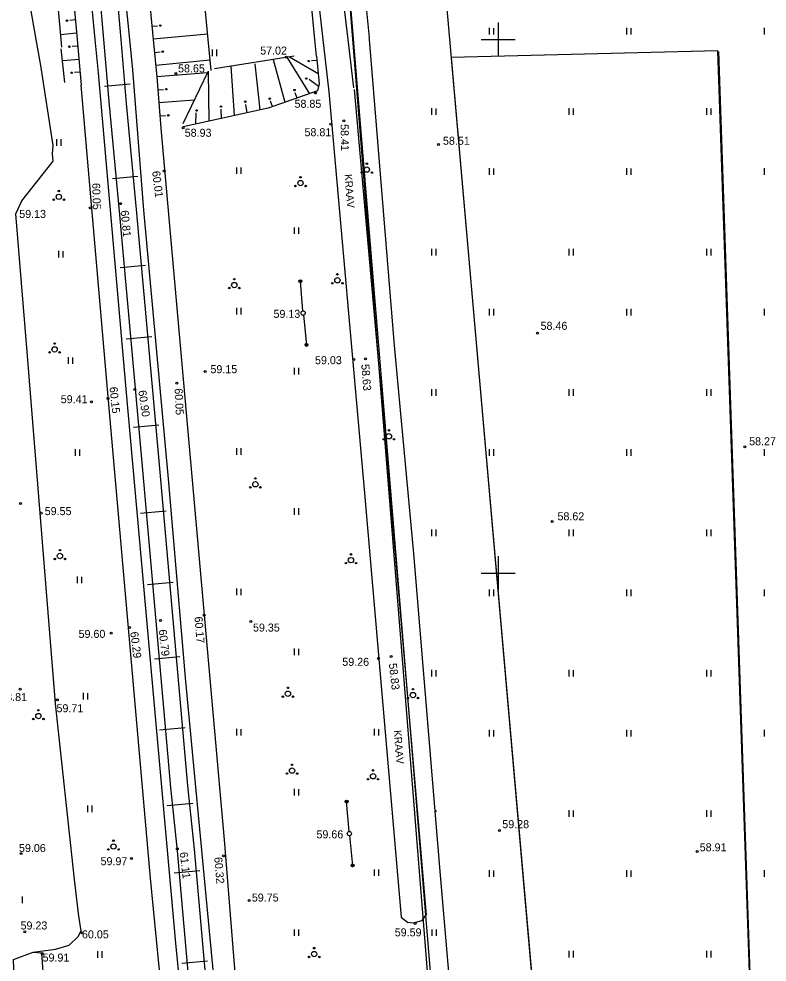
# Model space of a CAD drawing. Extents: x 9156 to 9809, y 2728 to 4000.
# Drawn here: x 9305.1 to 9375.2, y 3413.6 to 3501.9 of the extents above; entities that cross this region are included whole.
import ezdxf

# ---------------------------------------------------------------- set-up
doc = ezdxf.new("R2010")
doc.units = 0
for name, color, linetype in [('Level 1', 7, 'Continuous'), ('Level 11', 7, 'Continuous'), ('Level 54', 7, 'Continuous'), ('Level 58', 7, 'Continuous'), ('Level 6', 7, 'Continuous'), ('Level 7', 7, 'Continuous')]:
    doc.layers.add(name, color=color, linetype=linetype)

# ---------------------------------------------------------------- blocks, each defined once
blk = doc.blocks.new('KKOL')
at = {"layer": 'Level 58'}
for p, q in [((0, 1.59349), (0, -1.5935)), ((-1.5935, 0), (1.59349, 0))]:
    blk.add_line(p, q, dxfattribs=at)

msp = doc.modelspace()

# ---------------------------------------------------------------- linework, layer by layer
at = {"layer": 'Level 1'}
msp.add_line((9347.38, 3362.85), (9317.65, 3734.12), dxfattribs=at)
msp.add_line((9347.38, 3362.85), (9317.65, 3734.12), dxfattribs=at)
at = {"layer": 'Level 11'}
msp.add_lwpolyline([(9370.591, 3498.938), (9345.6, 3498.322), (9356.379, 3375.349), (9374.345, 3389.032)], close=True, dxfattribs=at)
msp.add_lwpolyline([(9370.591, 3498.938), (9345.6, 3498.322), (9356.379, 3375.349), (9374.345, 3389.032)], close=True, dxfattribs=at)
at = {"layer": 'Level 54'}
for p, q in [((9332.835, 3500), (9330.649, 3521.647)), ((9312.246, 3500), (9310.347, 3519.383)), ((9337.17, 3507.31), (9337.915, 3500.186)), ((9306.721, 3500), (9305.937, 3504.372)), ((9310.381, 3501.829), (9309.858, 3501.781)), ((9350, 3501.593), (9350, 3500)), ((9350, 3501.593), (9350, 3500)), ((9308.982, 3500.471), (9310.492, 3500.608)), ((9317.564, 3501.234), (9318.088, 3501.284)), ((9349.153, 3501.083), (9349.153, 3500.462)), ((9349.559, 3501.071), (9349.559, 3500.462)), ((9350, 3501.25), (9350, 3498.75)), ((9362.035, 3501.083), (9362.035, 3500.462)), ((9362.44, 3501.071), (9362.44, 3500.462)), ((9374.916, 3501.083), (9374.916, 3500.462)), ((9307.156, 3497.571), (9306.721, 3500)), ((9312.552, 3496.878), (9312.246, 3500)), ((9322.78, 3500.502), (9317.681, 3500.014)), ((9332.992, 3498.441), (9332.835, 3500)), ((9337.93, 3500), (9337.915, 3500.186)), ((9340.291, 3471.323), (9337.93, 3500)), ((9348.407, 3500), (9351.593, 3500)), ((9348.407, 3500), (9351.593, 3500)), ((9348.407, 3500), (9351.593, 3500)), ((9348.407, 3500), (9351.593, 3500)), ((9348.75, 3500), (9351.25, 3500)), ((9350, 3500), (9350, 3498.407)), ((9350, 3500), (9350, 3498.407)), ((9309.022, 3499.108), (9309.358, 3495.959)), ((9310.603, 3499.388), (9310.079, 3499.34)), ((9317.798, 3498.794), (9318.322, 3498.844)), ((9323.207, 3499.07), (9323.207, 3498.45)), ((9323.612, 3499.058), (9323.612, 3498.45)), ((9309.208, 3498.031), (9310.714, 3498.167)), ((9323.01, 3498.062), (9317.915, 3497.574)), ((9330.876, 3498.443), (9323.408, 3497.264)), ((9328.931, 3498.136), (9330.005, 3494.113)), ((9330.209, 3498.337), (9332.322, 3494.913)), ((9330.449, 3498.375), (9333.136, 3496.812)), ((9333.028, 3498.033), (9332.504, 3497.987)), ((9315.741, 3497.169), (9316.782, 3484.026)), ((9324.95, 3497.507), (9325.269, 3492.876)), ((9327.199, 3497.72), (9327.663, 3493.402)), ((9310.824, 3496.947), (9310.301, 3496.899)), ((9315.153, 3467.26), (9312.552, 3496.878)), ((9322.766, 3496.888), (9318.016, 3496.504)), ((9322.801, 3496.96), (9320.45, 3492.093)), ((9322.839, 3497.036), (9322.875, 3492.35)), ((9333.163, 3495.596), (9332.279, 3496.237)), ((9313.395, 3467.254), (9310.935, 3495.726)), ((9313.116, 3495.639), (9315.515, 3495.857)), ((9318.115, 3495.283), (9318.639, 3495.325)), ((9331.164, 3494.513), (9330.992, 3495.01)), ((9321.53, 3494.329), (9318.214, 3494.061)), ((9326.466, 3493.139), (9326.365, 3493.918)), ((9328.847, 3493.713), (9328.675, 3494.21)), ((9343.748, 3493.551), (9343.748, 3492.931)), ((9344.153, 3493.54), (9344.153, 3492.931)), ((9356.629, 3493.551), (9356.629, 3492.931)), ((9357.035, 3493.54), (9357.035, 3492.931)), ((9369.511, 3493.551), (9369.511, 3492.931)), ((9369.916, 3493.54), (9369.916, 3492.931)), ((9318.312, 3492.84), (9318.836, 3492.882)), ((9321.678, 3492.088), (9321.701, 3493.119)), ((9324.072, 3492.613), (9324.052, 3493.461)), ((9318.406, 3491.677), (9324.333, 3425.041)), ((9308.609, 3490.667), (9308.609, 3490.047)), ((9309.014, 3490.656), (9309.014, 3490.047)), ((9325.49, 3488.021), (9325.49, 3487.401)), ((9325.895, 3488.01), (9325.895, 3487.401)), ((9349.153, 3487.931), (9349.153, 3487.311)), ((9349.559, 3487.92), (9349.559, 3487.311)), ((9362.035, 3487.931), (9362.035, 3487.311)), ((9362.44, 3487.92), (9362.44, 3487.311)), ((9374.916, 3487.931), (9374.916, 3487.311)), ((9313.851, 3486.963), (9316.25, 3487.181)), ((9316.782, 3484.026), (9319.081, 3458.856)), ((9330.895, 3482.401), (9330.895, 3481.781)), ((9331.301, 3482.39), (9331.301, 3481.781)), ((9343.748, 3480.4), (9343.748, 3479.78)), ((9344.153, 3480.389), (9344.153, 3479.78)), ((9356.629, 3480.4), (9356.629, 3479.78)), ((9357.035, 3480.389), (9357.035, 3479.78)), ((9369.511, 3480.4), (9369.511, 3479.78)), ((9369.916, 3480.389), (9369.916, 3479.78)), ((9308.812, 3480.19), (9308.812, 3479.57)), ((9309.218, 3480.178), (9309.218, 3479.57)), ((9314.571, 3478.636), (9316.97, 3478.853)), ((9331.708, 3474.575), (9331.47, 3477.365)), ((9325.49, 3474.87), (9325.49, 3474.25)), ((9325.895, 3474.859), (9325.895, 3474.25)), ((9331.746, 3474.177), (9332.036, 3471.392)), ((9349.153, 3474.78), (9349.153, 3474.16)), ((9349.559, 3474.769), (9349.559, 3474.16)), ((9362.035, 3474.78), (9362.035, 3474.16)), ((9362.44, 3474.769), (9362.44, 3474.16)), ((9374.916, 3474.78), (9374.916, 3474.16)), ((9315.137, 3471.964), (9317.536, 3472.182)), ((9342.11, 3451.855), (9340.291, 3471.323)), ((9309.696, 3470.236), (9309.696, 3469.615)), ((9310.101, 3470.224), (9310.101, 3469.615)), ((9330.895, 3469.25), (9330.895, 3468.63)), ((9331.301, 3469.238), (9331.301, 3468.63)), ((9317.43, 3421.427), (9313.395, 3467.254)), ((9319.801, 3415.365), (9315.153, 3467.26)), ((9343.748, 3467.249), (9343.748, 3466.629)), ((9344.153, 3467.238), (9344.153, 3466.629)), ((9356.629, 3467.249), (9356.629, 3466.629)), ((9357.035, 3467.238), (9357.035, 3466.629)), ((9369.511, 3467.249), (9369.511, 3466.629)), ((9369.916, 3467.238), (9369.916, 3466.629)), ((9315.819, 3463.675), (9318.218, 3463.892)), ((9310.362, 3461.614), (9310.362, 3460.994)), ((9310.767, 3461.603), (9310.767, 3460.994)), ((9325.49, 3461.719), (9325.49, 3461.098)), ((9325.895, 3461.707), (9325.895, 3461.098)), ((9349.153, 3461.629), (9349.153, 3461.009)), ((9349.559, 3461.617), (9349.559, 3461.009)), ((9362.035, 3461.629), (9362.035, 3461.009)), ((9362.44, 3461.617), (9362.44, 3461.009)), ((9374.916, 3461.629), (9374.916, 3461.009)), ((9319.081, 3458.856), (9320.706, 3439.873)), ((9316.499, 3455.645), (9318.898, 3455.863)), ((9330.895, 3456.098), (9330.895, 3455.478)), ((9331.301, 3456.087), (9331.301, 3455.478)), ((9343.748, 3454.098), (9343.748, 3453.477)), ((9344.153, 3454.086), (9344.153, 3453.477)), ((9356.629, 3454.098), (9356.629, 3453.477)), ((9357.035, 3454.086), (9357.035, 3453.477)), ((9369.511, 3454.098), (9369.511, 3453.477)), ((9369.916, 3454.086), (9369.916, 3453.477)), ((9344.535, 3422.433), (9342.11, 3451.855)), ((9350, 3451.25), (9350, 3448.75)), ((9310.566, 3449.683), (9310.566, 3449.063)), ((9310.971, 3449.672), (9310.971, 3449.063)), ((9348.75, 3450), (9351.25, 3450)), ((9317.144, 3448.953), (9319.543, 3449.171)), ((9325.49, 3448.567), (9325.49, 3447.947)), ((9325.895, 3448.556), (9325.895, 3447.947)), ((9349.153, 3448.477), (9349.153, 3447.857)), ((9349.559, 3448.466), (9349.559, 3447.857)), ((9362.035, 3448.477), (9362.035, 3447.857)), ((9362.44, 3448.466), (9362.44, 3447.857)), ((9374.916, 3448.477), (9374.916, 3447.857)), ((9330.895, 3442.947), (9330.895, 3442.327)), ((9331.301, 3442.936), (9331.301, 3442.327)), ((9317.788, 3441.995), (9320.187, 3442.213)), ((9343.748, 3440.946), (9343.748, 3440.326)), ((9344.153, 3440.935), (9344.153, 3440.326)), ((9356.629, 3440.946), (9356.629, 3440.326)), ((9357.035, 3440.935), (9357.035, 3440.326)), ((9369.511, 3440.946), (9369.511, 3440.326)), ((9369.916, 3440.935), (9369.916, 3440.326)), ((9320.706, 3439.873), (9325.241, 3391.909)), ((9311.109, 3438.796), (9311.109, 3438.176)), ((9311.515, 3438.785), (9311.515, 3438.176)), ((9318.28, 3435.326), (9320.679, 3435.543)), ((9325.49, 3435.416), (9325.49, 3434.796)), ((9325.895, 3435.405), (9325.895, 3434.796)), ((9338.371, 3435.416), (9338.371, 3434.796)), ((9338.777, 3435.405), (9338.777, 3434.796)), ((9349.153, 3435.326), (9349.153, 3434.706)), ((9349.559, 3435.315), (9349.559, 3434.706)), ((9362.035, 3435.326), (9362.035, 3434.706)), ((9362.44, 3435.315), (9362.44, 3434.706)), ((9374.916, 3435.326), (9374.916, 3434.706)), ((9330.895, 3429.796), (9330.895, 3429.176)), ((9331.301, 3429.785), (9331.301, 3429.176)), ((9311.517, 3428.249), (9311.517, 3427.629)), ((9311.923, 3428.238), (9311.923, 3427.629)), ((9319, 3428.253), (9321.399, 3428.471)), ((9336.037, 3425.821), (9335.799, 3428.61)), ((9344.153, 3427.784), (9344.153, 3427.64)), ((9356.629, 3427.795), (9356.629, 3427.175)), ((9357.035, 3427.784), (9357.035, 3427.175)), ((9369.511, 3427.795), (9369.511, 3427.175)), ((9369.916, 3427.784), (9369.916, 3427.175)), ((9336.074, 3425.422), (9336.364, 3422.637)), ((9319.644, 3421.927), (9322.043, 3422.144)), ((9338.371, 3422.265), (9338.371, 3421.645)), ((9338.777, 3422.253), (9338.777, 3421.645)), ((9346.354, 3401.444), (9344.535, 3422.433)), ((9349.153, 3422.175), (9349.153, 3421.555)), ((9349.559, 3422.164), (9349.559, 3421.555)), ((9362.035, 3422.175), (9362.035, 3421.555)), ((9362.44, 3422.164), (9362.44, 3421.555)), ((9374.916, 3422.175), (9374.916, 3421.555)), ((9321.743, 3377.525), (9317.43, 3421.427)), ((9305.397, 3419.716), (9305.397, 3419.107)), ((9330.895, 3416.645), (9330.895, 3416.025)), ((9331.301, 3416.633), (9331.301, 3416.025)), ((9343.777, 3416.645), (9343.777, 3416.025)), ((9344.183, 3416.633), (9344.183, 3416.025)), ((9322.659, 3385.598), (9319.801, 3415.365)), ((9312.469, 3414.614), (9312.469, 3413.994)), ((9312.874, 3414.603), (9312.874, 3413.994)), ((9356.629, 3414.644), (9356.629, 3414.024)), ((9357.035, 3414.632), (9357.035, 3414.024)), ((9369.511, 3414.644), (9369.511, 3414.024)), ((9369.916, 3414.632), (9369.916, 3414.024)), ((9320.364, 3413.485), (9322.763, 3413.703))]:
    msp.add_line(p, q, dxfattribs=at)
for points in [[(9291.142, 3750), (9292.509, 3734.326), (9298.237, 3671.484), (9304.697, 3595.661), (9311.403, 3518.763), (9313.026, 3500)], [(9292.749, 3750), (9294.103, 3734.468), (9299.832, 3671.625), (9306.292, 3595.799), (9312.998, 3518.901), (9314.633, 3500)], [(9289.521, 3722.865), (9289.636, 3711.949), (9290.094, 3696.436), (9293.302, 3649.242), (9295.59, 3619.198), (9296.851, 3602.192), (9300.163, 3556.342), (9301.424, 3542.094), (9302.684, 3538.991), (9304.632, 3528.075), (9306.915, 3513.758), (9308.634, 3504.221), (9309.025, 3500)], [(9291.411, 3723.027), (9293.543, 3697.334), (9296.97, 3659.378), (9299.033, 3634.903), (9302.12, 3597.158), (9303.724, 3578.543), (9308.876, 3518.425), (9310.547, 3500)], [(9338.258, 3687.747), (9322.788, 3689.022), (9307.371, 3689.607), (9301.808, 3689.766), (9301.118, 3689.66), (9300.588, 3689.394), (9305.358, 3635.801), (9307.477, 3611.291), (9311.555, 3563.906), (9317.681, 3500)], [(9322.827, 3500), (9320.981, 3519.574), (9317.172, 3564.824), (9312.99, 3611.945), (9310.716, 3636.371), (9308.332, 3662.194), (9306.003, 3685.955), (9306.268, 3686.115), (9314.533, 3685.69)], [(9318.454, 3683.747), (9319.718, 3666.857), (9322.009, 3632.198), (9324.759, 3600.294), (9328.879, 3553.079), (9332.486, 3509.644), (9333.576, 3500)], [(9335.945, 3500), (9334.833, 3509.401), (9333.86, 3522.52), (9332.198, 3540.675), (9327.731, 3592.08), (9324.641, 3628.274), (9322.58, 3658.051), (9320.287, 3683.565)], [(9307.22, 3593.093), (9313.584, 3518.487), (9315.454, 3500)], [(9309.025, 3500), (9309.092, 3499.28)], [(9310.547, 3500), (9310.935, 3495.726)], [(9313.026, 3500), (9313.557, 3493.854)], [(9314.633, 3500), (9315.152, 3493.992)], [(9315.454, 3500), (9315.741, 3497.169)], [(9317.681, 3500), (9318.016, 3496.504)], [(9323.1, 3497.099), (9322.827, 3500)], [(9333.576, 3500), (9334.13, 3495.095)], [(9336.48, 3495.475), (9335.945, 3500)], [(9332.986, 3498.44), (9333.213, 3495.855), (9333.063, 3495.176), (9328.441, 3493.58), (9320.479, 3491.831)], [(9304.588, 3413.83), (9306.439, 3414.497), (9308.514, 3414.779), (9309.804, 3415.172), (9310.644, 3415.967), (9310.925, 3416.522), (9310.701, 3417.872), (9310.308, 3421.303), (9308.515, 3437.816), (9305.882, 3470.731), (9304.816, 3483.667), (9305.377, 3484.886), (9308.293, 3488.598), (9308.237, 3489.273), (9308.293, 3490.06), (9307.156, 3497.571)], [(9318.016, 3496.504), (9318.406, 3491.677)], [(9334.13, 3495.095), (9337.488, 3457.495), (9340.897, 3417.786)], [(9336.495, 3495.306), (9339.854, 3457.702), (9343.263, 3417.989)], [(9313.557, 3493.854), (9314.486, 3483.912), (9316.616, 3460.375), (9319.308, 3429.93), (9319.914, 3424.007), (9322.157, 3398.472), (9325.519, 3366.573), (9326.808, 3355.029)], [(9315.151, 3494.003), (9316.08, 3484.059), (9318.211, 3460.518), (9320.902, 3430.082), (9321.508, 3424.158), (9323.751, 3398.626), (9327.111, 3366.745), (9328.399, 3355.206)], [(9324.333, 3425.041), (9326.171, 3402.097), (9326.607, 3393.371), (9329.926, 3359.032)], [(9340.897, 3417.786), (9341.503, 3417.33), (9342.034, 3417.254), (9342.868, 3417.482), (9343.323, 3418.09)], [(9309.451, 3351.529), (9307.769, 3370.966), (9305.414, 3393.823), (9304.853, 3406.365), (9304.588, 3413.83), (9306.439, 3414.497), (9307.208, 3414.445), (9308.666, 3393.762), (9310.796, 3370.615), (9312.132, 3352.15)]]:
    msp.add_lwpolyline(points, dxfattribs=at)
for centre, radius in [((9309.603, 3501.766), 0.0683), ((9318.343, 3501.301), 0.0683), ((9309.824, 3499.325), 0.0683), ((9318.577, 3498.861), 0.0683), ((9330.146, 3498.345), 0.0909), ((9332.249, 3497.972), 0.0683), ((9310.046, 3496.884), 0.0683), ((9319.809, 3496.815), 0.0909), ((9332.022, 3496.343), 0.0683), ((9318.894, 3495.338), 0.0683), ((9330.916, 3495.254), 0.0683), ((9328.599, 3494.454), 0.0683), ((9332.885, 3494.985), 0.0909), ((9324.025, 3493.72), 0.0683), ((9326.306, 3494.17), 0.0683), ((9319.092, 3492.895), 0.0683), ((9321.745, 3493.347), 0.0683), ((9320.482, 3491.727), 0.0909), ((9334.313, 3492.073), 0.0909), ((9335.543, 3492.369), 0.0909), ((9344.419, 3490.169), 0.0909), ((9337.691, 3488.36), 0.0707), ((9318.71, 3487.679), 0.0909), ((9337.214, 3487.535), 0.0707), ((9337.691, 3487.81), 0.25), ((9338.167, 3487.535), 0.0707), ((9331.479, 3486.547), 0.25), ((9331.479, 3487.097), 0.0707), ((9308.838, 3485.814), 0.0707), ((9331.003, 3486.272), 0.0707), ((9331.956, 3486.272), 0.0707), ((9308.361, 3484.989), 0.0707), ((9308.838, 3485.264), 0.25), ((9309.314, 3484.989), 0.0707), ((9314.624, 3484.619), 0.0909), ((9311.769, 3484.224), 0.0909), ((9334.934, 3477.443), 0.25), ((9334.934, 3477.993), 0.0707), ((9324.801, 3476.717), 0.0707), ((9325.277, 3476.992), 0.25), ((9325.277, 3477.542), 0.0707), ((9325.754, 3476.717), 0.0707), ((9331.47, 3477.365), 0.136), ((9331.47, 3477.365), 0.121), ((9331.47, 3477.365), 0.107), ((9331.47, 3477.365), 0.0902), ((9331.47, 3477.365), 0.0749), ((9331.47, 3477.365), 0.0616), ((9331.47, 3477.365), 0.0468), ((9331.47, 3477.365), 0.0343), ((9331.47, 3477.365), 0.0209), ((9331.47, 3477.365), 0.0112), ((9334.458, 3477.168), 0.0707), ((9335.411, 3477.168), 0.0707), ((9331.725, 3474.376), 0.2), ((9331.725, 3474.376), 0.2), ((9353.673, 3472.496), 0.0909), ((9308.443, 3471.519), 0.0707), ((9332.036, 3471.392), 0.136), ((9332.036, 3471.392), 0.121), ((9332.036, 3471.392), 0.107), ((9332.036, 3471.392), 0.0902), ((9332.036, 3471.392), 0.0749), ((9332.036, 3471.392), 0.0616), ((9307.967, 3470.694), 0.0707), ((9308.443, 3470.969), 0.25), ((9308.92, 3470.694), 0.0707), ((9332.036, 3471.392), 0.0468), ((9332.036, 3471.392), 0.0343), ((9332.036, 3471.392), 0.0209), ((9332.036, 3471.392), 0.0112), ((9336.478, 3470.03), 0.0909), ((9337.561, 3470.079), 0.0909), ((9322.548, 3468.894), 0.0909), ((9315.953, 3467.216), 0.0909), ((9319.89, 3467.808), 0.0909), ((9313.442, 3466.377), 0.0909), ((9311.893, 3466.053), 0.0909), ((9339.282, 3462.556), 0.0707), ((9339.758, 3462.831), 0.25), ((9339.758, 3463.381), 0.0707), ((9340.234, 3462.556), 0.0707), ((9373.115, 3461.834), 0.0909), ((9327.246, 3458.332), 0.25), ((9327.246, 3458.882), 0.0707), ((9326.77, 3458.057), 0.0707), ((9327.722, 3458.057), 0.0707), ((9305.252, 3456.525), 0.0909), ((9307.172, 3455.637), 0.0909), ((9355.052, 3454.847), 0.0909), ((9308.936, 3452.168), 0.0707), ((9308.459, 3451.343), 0.0707), ((9308.936, 3451.618), 0.25), ((9309.412, 3451.343), 0.0707), ((9336.207, 3451.226), 0.25), ((9336.207, 3451.776), 0.0707), ((9335.731, 3450.951), 0.0707), ((9336.683, 3450.951), 0.0707), ((9322.447, 3446.064), 0.0909), ((9315.457, 3444.929), 0.0909), ((9318.361, 3445.57), 0.0909), ((9326.827, 3445.472), 0.0909), ((9313.735, 3444.386), 0.0909), ((9338.788, 3442.004), 0.0909), ((9339.969, 3442.201), 0.0909), ((9305.201, 3439.14), 0.0909), ((9330.296, 3438.721), 0.25), ((9330.296, 3439.271), 0.0707), ((9342.015, 3438.589), 0.25), ((9342.015, 3439.139), 0.0707), ((9308.695, 3438.152), 0.0909), ((9329.82, 3438.446), 0.0707), ((9330.773, 3438.446), 0.0707), ((9341.539, 3438.314), 0.0707), ((9342.491, 3438.314), 0.0707), ((9306.923, 3437.172), 0.0707), ((9306.447, 3436.347), 0.0707), ((9306.923, 3436.622), 0.25), ((9307.4, 3436.347), 0.0707), ((9330.69, 3431.513), 0.25), ((9330.69, 3432.063), 0.0707), ((9330.214, 3431.238), 0.0707), ((9331.167, 3431.238), 0.0707), ((9338.274, 3430.986), 0.25), ((9338.274, 3431.536), 0.0707), ((9337.798, 3430.711), 0.0707), ((9338.75, 3430.711), 0.0707), ((9335.799, 3428.61), 0.136), ((9335.799, 3428.61), 0.121), ((9335.799, 3428.61), 0.107), ((9335.799, 3428.61), 0.0902), ((9335.799, 3428.61), 0.0749), ((9335.799, 3428.61), 0.0616), ((9335.799, 3428.61), 0.0468), ((9335.799, 3428.61), 0.0343), ((9335.799, 3428.61), 0.0209), ((9335.799, 3428.61), 0.0112), ((9336.054, 3425.621), 0.2), ((9336.054, 3425.621), 0.2), ((9350.133, 3425.913), 0.0909), ((9313.955, 3424.405), 0.25), ((9313.955, 3424.955), 0.0707), ((9305.299, 3423.738), 0.0909), ((9313.479, 3424.13), 0.0707), ((9314.431, 3424.13), 0.0707), ((9319.936, 3424.183), 0.0909), ((9368.64, 3423.939), 0.0909), ((9315.654, 3423.295), 0.0909), ((9324.267, 3423.541), 0.0909), ((9336.364, 3422.637), 0.136), ((9336.364, 3422.637), 0.121), ((9336.364, 3422.637), 0.107), ((9336.364, 3422.637), 0.0902), ((9336.364, 3422.637), 0.0749), ((9336.364, 3422.637), 0.0616), ((9336.364, 3422.637), 0.0468), ((9336.364, 3422.637), 0.0343), ((9336.364, 3422.637), 0.0209), ((9336.364, 3422.637), 0.0112), ((9326.679, 3419.345), 0.0909), ((9342.232, 3417.187), 0.0909), ((9305.643, 3416.418), 0.0909), ((9311.008, 3416.319), 0.0909), ((9332.758, 3414.885), 0.0707), ((9307.267, 3414.394), 0.0909), ((9332.281, 3414.06), 0.0707), ((9332.758, 3414.335), 0.25), ((9333.234, 3414.06), 0.0707)]:
    msp.add_circle(centre, radius, dxfattribs=at)
at = {"layer": 'Level 6'}
for p, q in [((9306.372, 3945.862), (9356.727, 3371.389)), ((9370.63, 3498.865), (9374.383, 3388.959))]:
    msp.add_line(p, q, dxfattribs=at)
at = {"layer": 'Level 7'}
msp.add_line((9336.15, 3503.09), (9347.788, 3362.52), dxfattribs=at)

# ---------------------------------------------------------------- block references
at = {"layer": 'Level 54'}
msp.add_blockref('KKOL', (9350, 3450), dxfattribs=at)

# ---------------------------------------------------------------- texts
for s, p in [('57.02', (9327.699, 3498.585)), ('58.65', (9320.006, 3496.914)), ('58.85', (9330.918, 3493.602)), ('58.93', (9320.63, 3490.887)), ('58.81', (9331.853, 3490.937)), ('58.51', (9344.827, 3490.138)), ('59.13', (9305.126, 3483.285)), ('59.13', (9328.947, 3473.927)), ('58.46', (9353.971, 3472.802)), ('59.03', (9332.836, 3469.583)), ('59.15', (9323.041, 3468.743)), ('59.41', (9309.013, 3465.93)), ('58.27', (9373.512, 3461.991)), ('59.55', (9307.511, 3455.447)), ('58.62', (9355.555, 3454.962)), ('59.35', (9327.027, 3444.539)), ('59.60', (9310.685, 3443.946)), ('59.26', (9335.395, 3441.33)), ('58.81', (9303.346, 3438.032)), ('59.71', (9308.618, 3436.986)), ('59.28', (9350.386, 3426.124)), ('59.66', (9332.974, 3425.174)), ('59.06', (9305.1, 3423.89)), ('58.91', (9368.882, 3423.956)), ('59.97', (9312.744, 3422.656)), ('59.75', (9326.92, 3419.25)), ('59.23', (9305.248, 3416.633)), ('59.59', (9340.308, 3415.992)), ('60.05', (9311.004, 3415.803)), ('59.91', (9307.312, 3413.631))]:
    msp.add_text(s, height=0.75, dxfattribs=at).set_placement(p)
for s, height, rotation, p in [('58.41', 0.75, 271.25536, (9335.23, 3492.066)), ('60.01', 0.75, 277.10468, (9317.571, 3487.642)), ('60.05', 0.75, 271.48352, (9311.958, 3486.549)), ('KRAAV', 0.7, 274.56071, (9335.595, 3487.358)), ('60.81', 0.75, 276.03696, (9314.615, 3483.96)), ('58.63', 0.75, 274.50093, (9337.169, 3469.563)), ('60.15', 0.75, 276.05506, (9313.578, 3467.43)), ('60.90', 0.75, 278.40288, (9316.278, 3467.085)), ('60.05', 0.75, 272.68655, (9319.679, 3467.31)), ('60.17', 0.75, 274.38601, (9321.549, 3445.92)), ('60.29', 0.75, 277.43924, (9315.521, 3444.484)), ('60.79', 0.75, 276.65536, (9318.186, 3444.696)), ('58.83', 0.75, 276.65537, (9339.748, 3441.535)), ('KRAAV', 0.7, 274.56071, (9340.218, 3435.276)), ('61.11', 0.75, 276.69072, (9320.159, 3423.848)), ('60.32', 0.75, 274.8744, (9323.394, 3423.391))]:
    msp.add_text(s, height=height, rotation=rotation, dxfattribs=at).set_placement(p)

doc.saveas('drawing.dxf')
